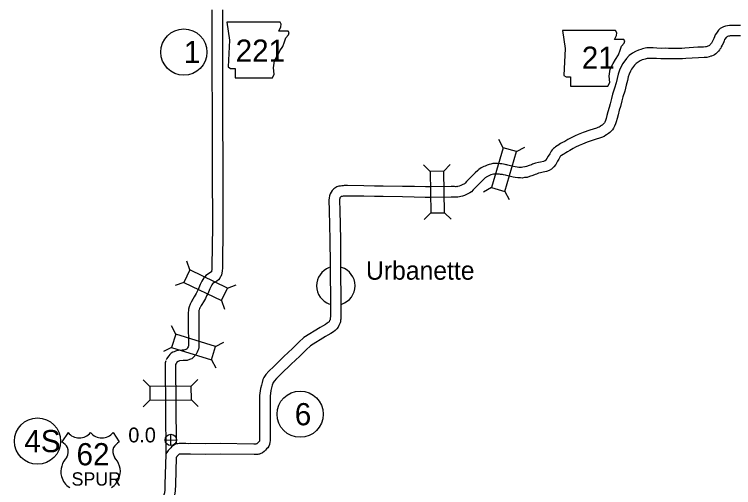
# Model space of a CAD drawing. Extents: x -939622 to -934245, y 1383184 to 1385301.
# Drawn here: x -935402.4 to -935340.8, y 1384308.4 to 1384348.9 of the extents above; entities that cross this region are included whole.
import ezdxf

# ---------------------------------------------------------------- set-up
doc = ezdxf.new("R2010")
doc.units = 0
for name, color, linetype in [('10', 7, 'Continuous'), ('20', 7, 'Continuous'), ('21', 7, 'Continuous'), ('22', 7, 'Continuous'), ('24', 7, 'Continuous'), ('25', 7, 'Continuous'), ('26', 7, 'Continuous'), ('27', 7, 'Continuous')]:
    doc.layers.add(name, color=color, linetype=linetype)

msp = doc.modelspace()

# ---------------------------------------------------------------- linework, layer by layer
at = {"layer": '10'}
for points in [[(-935385.449, 1384349.324), (-935385.453, 1384344.076), (-935385.433, 1384340.53), (-935385.42, 1384335.572), (-935385.403, 1384330.787), (-935385.453, 1384327.349), (-935385.45, 1384327.179), (-935385.457, 1384327.113), (-935385.463, 1384327.026), (-935385.477, 1384326.967), (-935385.484, 1384326.904), (-935385.485, 1384326.896), (-935385.491, 1384326.886), (-935385.707, 1384326.731), (-935385.825, 1384326.661), (-935385.971, 1384326.572), (-935386.03, 1384326.492), (-935386.058, 1384326.464), (-935386.138, 1384326.361), (-935386.219, 1384326.235), (-935386.305, 1384326.088), (-935386.347, 1384326.012), (-935386.458, 1384325.782), (-935386.617, 1384325.374), (-935386.692, 1384325.243), (-935386.804, 1384325.03), (-935386.964, 1384324.739), (-935387.075, 1384324.546), (-935387.132, 1384324.454), (-935387.238, 1384324.267), (-935387.265, 1384324.22), (-935387.287, 1384324.177), (-935387.322, 1384324.107), (-935387.407, 1384323.893), (-935387.453, 1384323.696), (-935387.476, 1384323.276), (-935387.474, 1384322.348), (-935387.456, 1384320.696), (-935387.465, 1384320.536), (-935387.496, 1384320.446), (-935387.529, 1384320.361), (-935387.535, 1384320.35), (-935387.548, 1384320.336), (-935387.601, 1384320.271), (-935387.632, 1384320.239), (-935387.696, 1384320.214), (-935387.759, 1384320.188), (-935387.852, 1384320.184), (-935388.002, 1384320.174), (-935388.304, 1384320.143), (-935388.396, 1384320.133), (-935388.568, 1384320.09), (-935388.689, 1384320.039), (-935388.79, 1384319.995), (-935388.934, 1384319.907), (-935389.058, 1384319.798), (-935389.15, 1384319.695), (-935389.248, 1384319.556), (-935389.306, 1384319.458), (-935389.368, 1384319.33)], [(-935384.549, 1384349.317), (-935384.553, 1384344.078), (-935384.533, 1384340.534), (-935384.52, 1384335.575), (-935384.503, 1384330.782), (-935384.553, 1384327.351), (-935384.549, 1384327.142), (-935384.56, 1384327.033), (-935384.571, 1384326.892), (-935384.587, 1384326.819), (-935384.592, 1384326.774), (-935384.619, 1384326.629), (-935384.675, 1384326.494), (-935384.728, 1384326.409), (-935384.768, 1384326.337), (-935384.888, 1384326.187), (-935385.018, 1384326.087), (-935385.11, 1384326.024), (-935385.215, 1384325.977), (-935385.358, 1384325.892), (-935385.38, 1384325.87), (-935385.402, 1384325.841), (-935385.453, 1384325.763), (-935385.522, 1384325.644), (-935385.546, 1384325.6), (-935385.633, 1384325.422), (-935385.802, 1384324.987), (-935385.902, 1384324.811), (-935386.011, 1384324.603), (-935386.18, 1384324.298), (-935386.303, 1384324.082), (-935386.359, 1384323.993), (-935386.457, 1384323.82), (-935386.472, 1384323.794), (-935386.481, 1384323.777), (-935386.499, 1384323.739), (-935386.546, 1384323.622), (-935386.559, 1384323.567), (-935386.576, 1384323.253), (-935386.574, 1384322.354), (-935386.556, 1384320.677), (-935386.567, 1384320.464), (-935386.567, 1384320.39), (-935386.605, 1384320.269), (-935386.652, 1384320.134), (-935386.708, 1384319.99), (-935386.792, 1384319.827), (-935386.87, 1384319.744), (-935386.925, 1384319.676), (-935387.012, 1384319.584), (-935387.182, 1384319.439), (-935387.296, 1384319.404), (-935387.364, 1384319.378), (-935387.565, 1384319.295), (-935387.803, 1384319.286), (-935387.924, 1384319.277), (-935388.211, 1384319.247), (-935388.239, 1384319.244), (-935388.283, 1384319.233), (-935388.336, 1384319.211), (-935388.373, 1384319.195), (-935388.398, 1384319.18), (-935388.424, 1384319.157), (-935388.445, 1384319.133), (-935388.491, 1384319.068), (-935388.512, 1384319.033), (-935388.557, 1384318.938)], [(-935340.172, 1384347.991), (-935340.808, 1384347.992), (-935340.946, 1384347.989), (-935341.109, 1384347.99), (-935341.296, 1384347.966), (-935341.471, 1384347.924), (-935341.647, 1384347.857), (-935341.753, 1384347.806), (-935341.909, 1384347.713), (-935342.064, 1384347.579), (-935342.246, 1384347.337), (-935342.34, 1384347.193), (-935342.417, 1384347), (-935342.465, 1384346.879), (-935342.563, 1384346.698), (-935342.645, 1384346.525), (-935342.667, 1384346.472), (-935342.698, 1384346.427), (-935342.71, 1384346.406), (-935342.765, 1384346.34), (-935342.794, 1384346.305), (-935342.81, 1384346.29), (-935342.848, 1384346.269), (-935342.906, 1384346.239), (-935342.978, 1384346.21), (-935343.046, 1384346.186), (-935343.117, 1384346.159), (-935343.188, 1384346.144), (-935343.348, 1384346.133), (-935343.827, 1384346.113), (-935344.942, 1384346.048), (-935345.214, 1384346.015), (-935345.962, 1384346.013), (-935346.354, 1384346.021), (-935346.625, 1384346.026), (-935346.982, 1384346.023), (-935347.34, 1384346.043), (-935347.647, 1384346.056), (-935347.875, 1384346.061), (-935348.072, 1384346.064), (-935348.201, 1384346.058), (-935348.353, 1384346.038), (-935348.576, 1384345.978), (-935348.723, 1384345.936), (-935348.92, 1384345.871), (-935349.185, 1384345.749), (-935349.428, 1384345.61), (-935349.708, 1384345.407), (-935349.944, 1384345.155), (-935350.255, 1384344.732), (-935350.405, 1384344.478), (-935350.555, 1384344.143), (-935350.669, 1384343.825), (-935350.746, 1384343.454), (-935350.836, 1384343.077), (-935350.958, 1384342.625), (-935351.129, 1384342.107), (-935351.216, 1384341.727), (-935351.331, 1384341.283), (-935351.427, 1384340.965), (-935351.529, 1384340.578), (-935351.617, 1384340.271), (-935351.698, 1384340.013), (-935351.753, 1384339.842), (-935351.802, 1384339.697), (-935351.828, 1384339.645), (-935351.849, 1384339.613), (-935351.881, 1384339.579), (-935351.974, 1384339.498), (-935352.024, 1384339.455), (-935352.088, 1384339.409), (-935352.158, 1384339.361), (-935352.201, 1384339.332), (-935352.29, 1384339.277), (-935352.391, 1384339.23), (-935352.513, 1384339.198), (-935352.796, 1384339.104), (-935353.082, 1384339.02), (-935353.641, 1384338.822), (-935354.075, 1384338.635), (-935354.35, 1384338.521), (-935354.693, 1384338.366), (-935354.964, 1384338.222), (-935355.238, 1384338.056), (-935355.413, 1384337.959), (-935355.601, 1384337.865), (-935355.831, 1384337.713), (-935355.89, 1384337.672), (-935356.027, 1384337.579), (-935356.117, 1384337.514), (-935356.207, 1384337.45), (-935356.322, 1384337.332), (-935356.408, 1384337.21), (-935356.452, 1384337.111), (-935356.52, 1384337), (-935356.653, 1384336.776), (-935356.752, 1384336.575), (-935356.84, 1384336.473)], [(-935340.177, 1384347.091), (-935340.801, 1384347.092), (-935340.94, 1384347.089), (-935341.053, 1384347.09), (-935341.134, 1384347.079), (-935341.205, 1384347.063), (-935341.291, 1384347.03), (-935341.328, 1384347.012), (-935341.381, 1384346.98), (-935341.403, 1384346.961), (-935341.508, 1384346.82), (-935341.537, 1384346.776), (-935341.581, 1384346.667), (-935341.648, 1384346.498), (-935341.76, 1384346.29), (-935341.822, 1384346.16), (-935341.87, 1384346.044), (-935341.938, 1384345.943), (-935341.973, 1384345.885), (-935342.071, 1384345.768), (-935342.136, 1384345.687), (-935342.279, 1384345.556), (-935342.421, 1384345.477), (-935342.529, 1384345.421), (-935342.66, 1384345.368), (-935342.735, 1384345.341), (-935342.86, 1384345.293), (-935343.065, 1384345.249), (-935343.3, 1384345.235), (-935343.781, 1384345.214), (-935344.861, 1384345.151), (-935345.158, 1384345.115), (-935345.97, 1384345.113), (-935346.371, 1384345.122), (-935346.628, 1384345.126), (-935347.003, 1384345.122), (-935347.384, 1384345.144), (-935347.677, 1384345.156), (-935347.893, 1384345.161), (-935348.057, 1384345.164), (-935348.12, 1384345.161), (-935348.177, 1384345.153), (-935348.336, 1384345.111), (-935348.459, 1384345.076), (-935348.59, 1384345.033), (-935348.772, 1384344.949), (-935348.939, 1384344.853), (-935349.11, 1384344.729), (-935349.25, 1384344.579), (-935349.503, 1384344.235), (-935349.604, 1384344.064), (-935349.72, 1384343.806), (-935349.801, 1384343.58), (-935349.868, 1384343.258), (-935349.963, 1384342.856), (-935350.095, 1384342.367), (-935350.261, 1384341.864), (-935350.342, 1384341.514), (-935350.464, 1384341.041), (-935350.561, 1384340.719), (-935350.662, 1384340.339), (-935350.755, 1384340.013), (-935350.84, 1384339.74), (-935350.899, 1384339.559), (-935350.97, 1384339.348), (-935351.048, 1384339.194), (-935351.138, 1384339.056), (-935351.254, 1384338.932), (-935351.385, 1384338.817), (-935351.471, 1384338.743), (-935351.573, 1384338.672), (-935351.646, 1384338.621), (-935351.71, 1384338.577), (-935351.864, 1384338.483), (-935352.084, 1384338.38), (-935352.256, 1384338.335), (-935352.527, 1384338.245), (-935352.803, 1384338.164), (-935353.312, 1384337.983), (-935353.724, 1384337.806), (-935353.992, 1384337.695), (-935354.297, 1384337.557), (-935354.52, 1384337.439), (-935354.787, 1384337.278), (-935354.992, 1384337.164), (-935355.15, 1384337.084), (-935355.323, 1384336.97), (-935355.377, 1384336.932), (-935355.513, 1384336.84), (-935355.595, 1384336.781), (-935355.618, 1384336.765), (-935355.624, 1384336.759), (-935355.654, 1384336.691), (-935355.749, 1384336.535), (-935355.861, 1384336.347), (-935355.995, 1384336.074), (-935356.16, 1384335.884)], [(-935356.82, 1384336.494), (-935356.919, 1384336.394), (-935356.937, 1384336.384), (-935357.059, 1384336.341), (-935357.298, 1384336.28), (-935357.49, 1384336.237), (-935357.724, 1384336.191), (-935357.982, 1384336.089), (-935358.081, 1384336.052), (-935358.28, 1384335.976), (-935358.521, 1384335.895), (-935358.615, 1384335.866), (-935358.657, 1384335.863), (-935358.829, 1384335.836), (-935358.934, 1384335.819), (-935359.005, 1384335.822), (-935359.176, 1384335.822), (-935359.316, 1384335.842), (-935359.464, 1384335.871), (-935360.122, 1384336.031)], [(-935360.151, 1384336.037), (-935360.261, 1384336.057), (-935360.332, 1384336.078), (-935360.48, 1384336.111), (-935360.627, 1384336.125), (-935360.753, 1384336.141), (-935360.991, 1384336.15), (-935361.133, 1384336.153), (-935361.379, 1384336.149), (-935361.553, 1384336.11), (-935361.691, 1384336.075), (-935361.877, 1384336.018), (-935362.037, 1384335.945), (-935362.155, 1384335.894), (-935362.378, 1384335.794), (-935362.59, 1384335.659), (-935362.672, 1384335.568), (-935362.895, 1384335.367), (-935363.25, 1384335.007), (-935363.482, 1384334.787), (-935363.657, 1384334.608), (-935363.764, 1384334.484), (-935363.823, 1384334.414), (-935364.012, 1384334.322), (-935364.135, 1384334.274), (-935364.274, 1384334.225), (-935364.408, 1384334.185), (-935364.442, 1384334.175), (-935364.48, 1384334.178), (-935364.58, 1384334.175), (-935364.662, 1384334.184), (-935364.749, 1384334.18), (-935364.821, 1384334.182), (-935364.971, 1384334.185), (-935366.67, 1384334.157), (-935367.171, 1384334.159), (-935368.103, 1384334.183), (-935369.128, 1384334.202), (-935370.786, 1384334.219), (-935371.514, 1384334.22), (-935372.429, 1384334.251), (-935373.831, 1384334.263), (-935374.001, 1384334.272), (-935374.123, 1384334.264), (-935374.221, 1384334.257), (-935374.316, 1384334.246), (-935374.447, 1384334.229), (-935374.577, 1384334.204), (-935374.763, 1384334.149), (-935374.998, 1384333.996), (-935375.14, 1384333.86), (-935375.245, 1384333.695), (-935375.313, 1384333.559), (-935375.372, 1384333.388), (-935375.404, 1384333.217), (-935375.434, 1384333.009), (-935375.404, 1384332.126), (-935375.342, 1384329.615), (-935375.328, 1384327.549), (-935375.305, 1384323.808), (-935375.301, 1384323.214), (-935375.303, 1384323.063), (-935375.316, 1384322.906), (-935375.324, 1384322.834), (-935375.331, 1384322.785), (-935375.332, 1384322.779), (-935375.337, 1384322.762), (-935375.348, 1384322.739), (-935375.371, 1384322.698), (-935375.414, 1384322.611), (-935375.419, 1384322.605), (-935375.459, 1384322.568), (-935375.494, 1384322.535), (-935375.569, 1384322.477), (-935375.734, 1384322.371), (-935375.984, 1384322.223), (-935376.19, 1384322.104), (-935377.572, 1384321.259), (-935377.991, 1384320.848), (-935378.555, 1384320.305), (-935379.276, 1384319.618), (-935380.147, 1384318.777), (-935380.56, 1384318.362), (-935380.823, 1384318.082), (-935380.936, 1384317.927), (-935380.994, 1384317.829), (-935381.083, 1384317.655), (-935381.153, 1384317.407), (-935381.214, 1384317.164), (-935381.29, 1384316.884), (-935381.362, 1384316.275), (-935381.363, 1384312.586), (-935381.37, 1384312.478), (-935381.377, 1384312.401), (-935381.383, 1384312.371), (-935381.394, 1384312.352), (-935381.424, 1384312.318), (-935381.492, 1384312.25)], [(-935356.179, 1384335.863), (-935356.37, 1384335.669), (-935356.566, 1384335.561), (-935356.796, 1384335.479), (-935357.089, 1384335.404), (-935357.304, 1384335.356), (-935357.47, 1384335.323), (-935357.66, 1384335.249), (-935357.763, 1384335.21), (-935357.976, 1384335.129), (-935358.242, 1384335.039), (-935358.452, 1384334.973), (-935358.561, 1384334.967), (-935358.688, 1384334.947), (-935358.882, 1384334.917), (-935359.022, 1384334.922), (-935359.241, 1384334.922), (-935359.468, 1384334.955), (-935359.657, 1384334.992), (-935360.335, 1384335.157)], [(-935360.306, 1384335.151), (-935360.466, 1384335.179), (-935360.558, 1384335.206), (-935360.621, 1384335.22), (-935360.726, 1384335.23), (-935360.829, 1384335.243), (-935361.018, 1384335.251), (-935361.134, 1384335.253), (-935361.273, 1384335.251), (-935361.345, 1384335.234), (-935361.448, 1384335.209), (-935361.556, 1384335.175), (-935361.672, 1384335.122), (-935361.794, 1384335.07), (-935361.95, 1384335), (-935362.002, 1384334.966), (-935362.035, 1384334.931), (-935362.273, 1384334.716), (-935362.62, 1384334.365), (-935362.85, 1384334.146), (-935362.993, 1384333.999), (-935363.078, 1384333.901), (-935363.207, 1384333.747), (-935363.35, 1384333.642), (-935363.652, 1384333.496), (-935363.823, 1384333.429), (-935363.997, 1384333.369), (-935364.145, 1384333.324), (-935364.252, 1384333.291), (-935364.393, 1384333.269), (-935364.5, 1384333.277), (-935364.617, 1384333.273), (-935364.692, 1384333.281), (-935364.743, 1384333.279), (-935364.844, 1384333.282), (-935364.972, 1384333.285), (-935366.664, 1384333.257), (-935367.184, 1384333.259), (-935368.123, 1384333.283), (-935369.141, 1384333.302), (-935370.791, 1384333.319), (-935371.53, 1384333.32), (-935372.448, 1384333.351), (-935373.86, 1384333.363), (-935373.997, 1384333.371), (-935374.061, 1384333.366), (-935374.138, 1384333.361), (-935374.205, 1384333.353), (-935374.303, 1384333.34), (-935374.365, 1384333.328), (-935374.383, 1384333.323), (-935374.436, 1384333.288), (-935374.438, 1384333.286), (-935374.46, 1384333.253), (-935374.481, 1384333.208), (-935374.5, 1384333.157), (-935374.516, 1384333.069), (-935374.532, 1384332.958), (-935374.505, 1384332.153), (-935374.442, 1384329.629), (-935374.428, 1384327.554), (-935374.405, 1384323.814), (-935374.401, 1384323.211), (-935374.404, 1384323.019), (-935374.42, 1384322.822), (-935374.43, 1384322.726), (-935374.447, 1384322.601), (-935374.47, 1384322.523), (-935374.494, 1384322.443), (-935374.544, 1384322.333), (-935374.575, 1384322.278), (-935374.645, 1384322.137), (-935374.748, 1384321.998), (-935374.846, 1384321.909), (-935374.907, 1384321.851), (-935375.049, 1384321.741), (-935375.262, 1384321.605), (-935375.528, 1384321.446), (-935375.73, 1384321.33), (-935377.015, 1384320.545), (-935377.364, 1384320.203), (-935377.933, 1384319.655), (-935378.653, 1384318.969), (-935379.515, 1384318.136), (-935379.912, 1384317.737), (-935380.129, 1384317.506), (-935380.184, 1384317.431), (-935380.204, 1384317.397), (-935380.241, 1384317.324), (-935380.284, 1384317.175), (-935380.343, 1384316.938), (-935380.404, 1384316.712), (-935380.462, 1384316.222), (-935380.463, 1384312.555), (-935380.473, 1384312.41), (-935380.484, 1384312.276), (-935380.519, 1384312.099), (-935380.582, 1384311.954), (-935380.669, 1384311.814), (-935380.766, 1384311.704), (-935380.854, 1384311.615)], [(-935389.396, 1384319.254), (-935389.442, 1384319.088), (-935389.46, 1384318.909), (-935389.398, 1384311.255)], [(-935388.529, 1384319.014), (-935388.554, 1384318.922), (-935388.56, 1384318.867), (-935388.506, 1384312.154)], [(-935381.487, 1384312.255), (-935381.577, 1384312.167), (-935381.611, 1384312.139), (-935381.612, 1384312.138), (-935381.636, 1384312.134), (-935381.691, 1384312.128), (-935381.772, 1384312.125), (-935381.859, 1384312.12), (-935384.741, 1384312.173), (-935385.96, 1384312.134), (-935387.29, 1384312.164), (-935387.461, 1384312.16), (-935387.679, 1384312.163), (-935388.032, 1384312.171), (-935388.135, 1384312.167), (-935388.25, 1384312.164), (-935388.373, 1384312.151), (-935388.431, 1384312.139), (-935388.559, 1384312.128)], [(-935388.559, 1384312.128), (-935388.726, 1384312.017), (-935388.814, 1384311.96), (-935388.899, 1384311.882), (-935388.98, 1384311.812), (-935389.03, 1384311.757), (-935389.12, 1384311.667), (-935389.197, 1384311.571), (-935389.255, 1384311.481), (-935389.304, 1384311.412), (-935389.401, 1384311.224)], [(-935380.859, 1384311.61), (-935380.973, 1384311.5), (-935381.119, 1384311.377), (-935381.304, 1384311.284), (-935381.386, 1384311.267), (-935381.43, 1384311.257), (-935381.509, 1384311.243), (-935381.628, 1384311.23), (-935381.727, 1384311.226), (-935381.839, 1384311.219), (-935384.735, 1384311.273), (-935385.956, 1384311.234), (-935387.291, 1384311.264), (-935387.456, 1384311.26), (-935387.695, 1384311.263), (-935388.027, 1384311.271), (-935388.104, 1384311.268), (-935388.241, 1384311.263)], [(-935389.401, 1384311.224), (-935389.468, 1384308.679), (-935389.484, 1384308.212), (-935389.523, 1384307.936), (-935389.728, 1384307.254), (-935389.874, 1384306.841), (-935389.838, 1384306.13), (-935389.837, 1384303.985), (-935389.806, 1384302.155)], [(-935388.241, 1384311.263), (-935388.302, 1384311.209), (-935388.353, 1384311.164), (-935388.381, 1384311.134), (-935388.447, 1384311.068), (-935388.466, 1384311.044), (-935388.507, 1384310.98)], [(-935388.507, 1384310.98), (-935388.568, 1384308.652), (-935388.586, 1384308.133), (-935388.642, 1384307.742), (-935388.872, 1384306.975), (-935388.966, 1384306.709), (-935388.938, 1384306.152), (-935388.937, 1384303.993), (-935388.906, 1384302.17)]]:
    msp.add_lwpolyline(points, dxfattribs=at)
at = {"layer": '20'}
for p, q in [((-935360.495, 1384337.514), (-935360.874, 1384338.209)), ((-935359.355, 1384337.179), (-935358.66, 1384337.558)), ((-935366.77, 1384335.487), (-935367.339, 1384336.038)), ((-935365.582, 1384335.507), (-935365.032, 1384336.076)), ((-935361.499, 1384334.094), (-935362.194, 1384333.714)), ((-935360.359, 1384333.759), (-935359.979, 1384333.064)), ((-935365.523, 1384331.943), (-935364.954, 1384331.393)), ((-935366.711, 1384331.924), (-935367.262, 1384331.355)), ((-935387.328, 1384327.043), (-935387.589, 1384327.791)), ((-935387.845, 1384325.974), (-935388.592, 1384325.713)), ((-935384.119, 1384325.494), (-935383.371, 1384325.755)), ((-935384.635, 1384324.424), (-935384.374, 1384323.676)), ((-935388.546, 1384321.546), (-935388.914, 1384322.247)), ((-935385.142, 1384320.49), (-935384.441, 1384320.859)), ((-935388.898, 1384320.412), (-935389.598, 1384320.043)), ((-935385.494, 1384319.356), (-935385.125, 1384318.655)), ((-935390.777, 1384317.061), (-935391.342, 1384317.616)), ((-935387.214, 1384317.09), (-935386.658, 1384317.654)), ((-935390.768, 1384315.873), (-935391.323, 1384315.308)), ((-935387.204, 1384315.902), (-935386.639, 1384315.346))]:
    msp.add_line(p, q, dxfattribs=at)
for points in [[(-935360.359, 1384333.759), (-935359.355, 1384337.179), (-935360.495, 1384337.514), (-935361.499, 1384334.094)], [(-935365.523, 1384331.943), (-935365.582, 1384335.507), (-935366.77, 1384335.487), (-935366.711, 1384331.924)], [(-935387.845, 1384325.974), (-935384.635, 1384324.424), (-935384.119, 1384325.494), (-935387.328, 1384327.043)], [(-935388.898, 1384320.412), (-935385.494, 1384319.356), (-935385.142, 1384320.49), (-935388.546, 1384321.546)], [(-935390.768, 1384315.873), (-935387.204, 1384315.902), (-935387.214, 1384317.09), (-935390.777, 1384317.061)]]:
    msp.add_lwpolyline(points, close=True, dxfattribs=at)
at = {"layer": '21'}
for points in [[(-935384.18, 1384348.259), (-935383.952, 1384346.737), (-935384.053, 1384344.427), (-935383.85, 1384344.3), (-935383.469, 1384344.3), (-935383.469, 1384343.488), (-935380.272, 1384343.488), (-935380.12, 1384343.818), (-935380.17, 1384344.351), (-935380.094, 1384344.96), (-935379.815, 1384345.442), (-935379.638, 1384345.798), (-935379.384, 1384346.178), (-935379.231, 1384346.584), (-935379.105, 1384346.914), (-935378.876, 1384347.193), (-935378.825, 1384347.371), (-935378.927, 1384347.498), (-935379.714, 1384347.498), (-935379.536, 1384347.853), (-935379.511, 1384348.081), (-935379.616, 1384348.257)], [(-935355.438, 1384347.543), (-935355.209, 1384346.021), (-935355.311, 1384343.711), (-935355.108, 1384343.585), (-935354.727, 1384343.585), (-935354.727, 1384342.772), (-935351.53, 1384342.772), (-935351.378, 1384343.102), (-935351.428, 1384343.635), (-935351.352, 1384344.244), (-935351.073, 1384344.726), (-935350.895, 1384345.082), (-935350.642, 1384345.462), (-935350.489, 1384345.868), (-935350.362, 1384346.198), (-935350.134, 1384346.477), (-935350.083, 1384346.655), (-935350.185, 1384346.782), (-935350.972, 1384346.782), (-935350.794, 1384347.137), (-935350.769, 1384347.366), (-935350.874, 1384347.541)]]:
    msp.add_lwpolyline(points, close=True, dxfattribs=at)
at = {"layer": '22'}
for p, q in [((-935397.772, 1384313.109), (-935398.291, 1384312.306)), ((-935393.911, 1384313.109), (-935393.392, 1384312.306))]:
    msp.add_line(p, q, dxfattribs=at)
for centre, radius, start, end in [((-935396.805, 1384313.923), 1.264, 220.07504, 319.67012), ((-935394.878, 1384313.923), 1.264, 220.32988, 319.92496), ((-935398.97, 1384311.14), 1.349, 30.7809, 59.98827), ((-935392.714, 1384311.14), 1.349, 120.01173, 149.2191), ((-935398.673, 1384311.496), 0.925, 328.81046, 21.21077), ((-935393.011, 1384311.496), 0.925, 158.78923, 211.18954), ((-935396.255, 1384309.601), 2.157, 138.95648, 162.69135), ((-935395.429, 1384309.601), 2.157, 17.30865, 41.04352), ((-935396.967, 1384309.777), 1.426, 160.95764, 197.38186), ((-935394.717, 1384309.777), 1.426, 342.61814, 19.04236), ((-935396.735, 1384309.781), 1.65, 195.10743, 237.13119), ((-935394.949, 1384309.781), 1.65, 302.86881, 344.89257)]:
    msp.add_arc(centre, radius, start, end, dxfattribs=at)
at = {"layer": '24'}
for start, end in [(109.59947, 251.23666), (287.91887, 72.56848)]:
    msp.add_arc((-935374.84, 1384325.686), 1.65, start, end, dxfattribs=at)
at = {"layer": '26'}
for p, q in [((-935388.958, 1384311.99), (-935388.981, 1384312.967)), ((-935389.458, 1384312.467), (-935388.481, 1384312.49))]:
    msp.add_line(p, q, dxfattribs=at)
msp.add_circle((-935388.97, 1384312.478), 0.488, dxfattribs=at)
at = {"layer": '27'}
for centre in [(-935387.85, 1384345.706), (-935377.894, 1384314.687), (-935400.385, 1384312.381)]:
    msp.add_circle(centre, 1.98, dxfattribs=at)

# ---------------------------------------------------------------- texts
at = {"layer": '21'}
for s, p in [('221', (-935383.418, 1384344.876)), ('21', (-935353.773, 1384344.272))]:
    msp.add_text(s, height=1.9008, dxfattribs=at).set_placement(p)
at = {"layer": '22'}
for s, height, p in [('62', 1.9008, (-935397.044, 1384310.307)), ('SPUR', 1.1405, (-935397.469, 1384308.567))]:
    msp.add_text(s, height=height, dxfattribs=at).set_placement(p)
at = {"layer": '24'}
msp.add_text('Urbanette', height=1.584, dxfattribs=at).set_placement((-935372.257, 1384326.204))
at = {"layer": '25'}
msp.add_text('0.0', height=1.2672, dxfattribs=at).set_placement((-935392.607, 1384312.271))
at = {"layer": '27'}
for s, height, p in [('1', 1.901, (-935387.85, 1384344.756)), ('6', 1.901, (-935378.355, 1384313.736)), ('4S', 1.9008, (-935401.519, 1384311.431))]:
    msp.add_text(s, height=height, dxfattribs=at).set_placement(p)

doc.saveas('drawing.dxf')
